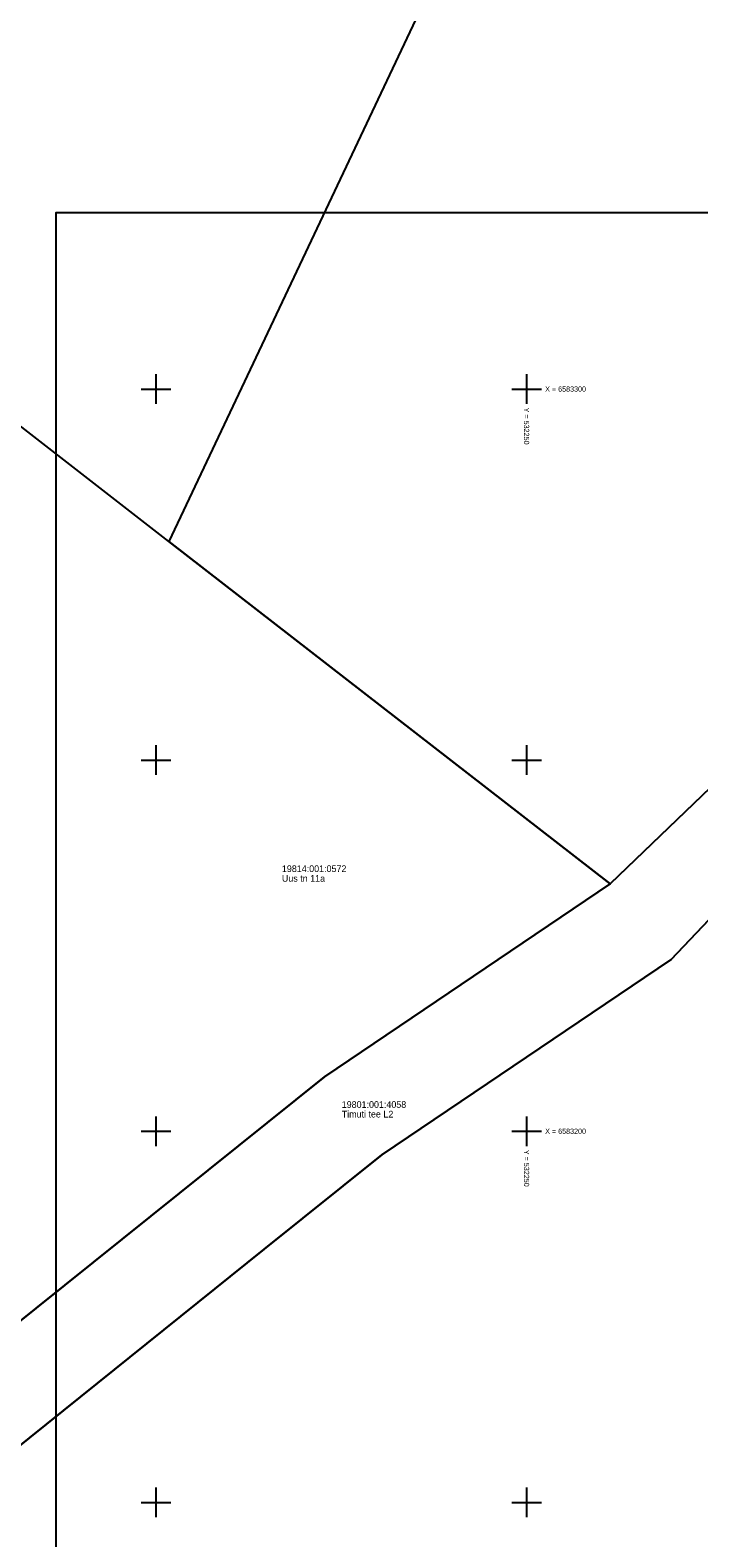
# Model space of a CAD drawing. Extents: x 532028 to 533559, y 6581810 to 6583914.
# Drawn here: x 532183 to 532273.2, y 6583145.2 to 6583348.4 of the extents above; entities that cross this region are included whole.
import ezdxf

# ---------------------------------------------------------------- set-up
doc = ezdxf.new("R2010")
doc.units = 0
for name, color, linetype in [('PIIR', 7, 'Continuous'), ('VORK', 7, 'Continuous'), ('VORMISTUS', 7, 'Continuous')]:
    doc.layers.add(name, color=color, linetype=linetype)

msp = doc.modelspace()

# ---------------------------------------------------------------- linework, layer by layer
at = {"layer": 'PIIR'}
for points in [[(532260.5, 6583403.62), (532201.77, 6583279.45), (532261.29, 6583233.33), (532363.78, 6583331.63), (532360.54, 6583333.32), (532353.07, 6583337.16), (532357.36, 6583344.58), (532363.6, 6583340.98), (532369.81, 6583337.41), (532375.23, 6583344.11), (532375.35, 6583353.85)], [(532375.23, 6583344.11), (532369.81, 6583337.41), (532363.6, 6583340.98), (532360.54, 6583333.32), (532363.78, 6583331.63), (532261.29, 6583233.33), (532222.74, 6583207.34), (532168.12, 6583163.59), (532175.66, 6583154.06), (532176.24, 6583153.33), (532214.63, 6583184.11), (532230.49, 6583196.82), (532269.5, 6583223.13), (532279.72, 6583233.88), (532340.76, 6583291.18), (532354.25, 6583299.57), (532384.38, 6583337.72), (532394.38, 6583345.6), (532375.35, 6583353.85)], [(532089.18, 6583279.97), (532168.12, 6583163.59), (532222.74, 6583207.34), (532261.29, 6583233.33), (532201.77, 6583279.45), (532178.62, 6583297.39), (532128.98, 6583336.1)], [(532302.85, 6583130.1), (532293.89, 6583159.86), (532288.27, 6583189.05), (532282.62, 6583218.98), (532279.72, 6583233.88), (532269.5, 6583223.13), (532230.49, 6583196.82), (532214.63, 6583184.11), (532176.24, 6583153.33), (532166.8, 6583142.84), (532148.29, 6583101.73), (532128.97, 6583058.59), (532223.41, 6583006.04), (532235.18, 6583029.7), (532221.78, 6583103.23), (532219.63, 6583115.15)]]:
    msp.add_lwpolyline(points, close=True, dxfattribs=at)
at = {"layer": 'VORK'}
for p, q in [((532200, 6583302), (532200, 6583298)), ((532250, 6583302), (532250, 6583298)), ((532198, 6583300), (532202, 6583300)), ((532248, 6583300), (532252, 6583300)), ((532200, 6583252), (532200, 6583248)), ((532250, 6583252), (532250, 6583248)), ((532198, 6583250), (532202, 6583250)), ((532248, 6583250), (532252, 6583250)), ((532200, 6583202), (532200, 6583198)), ((532250, 6583202), (532250, 6583198)), ((532198, 6583200), (532202, 6583200)), ((532248, 6583200), (532252, 6583200)), ((532200, 6583152), (532200, 6583148)), ((532250, 6583152), (532250, 6583148)), ((532198, 6583150), (532202, 6583150)), ((532248, 6583150), (532252, 6583150))]:
    msp.add_line(p, q, dxfattribs=at)
at = {"layer": 'VORMISTUS'}
msp.add_lwpolyline([(532186.56, 6582908.29), (532186.56, 6583323.79), (532768.56, 6583323.79), (532768.56, 6582908.29)], close=True, dxfattribs=at)

# ---------------------------------------------------------------- texts
at = {"layer": 'PIIR'}
for s, p in [('19814:001:0572', (532217, 6583234.92)), ('Uus tn 11a', (532217, 6583233.62)), ('19801:001:4058', (532225.07, 6583203.15)), ('Timuti tee L2', (532225.07, 6583201.85))]:
    msp.add_text(s, height=0.9, dxfattribs=at).set_placement(p)
at = {"layer": 'VORK'}
for s, p in [('X = 6583300', (532252.51, 6583299.65)), ('X = 6583200', (532252.51, 6583199.65))]:
    msp.add_text(s, height=0.7, dxfattribs=at).set_placement(p)
for p in [(532249.65, 6583297.49), (532249.65, 6583197.49)]:
    msp.add_text('Y = 532250', height=0.7, rotation=270, dxfattribs=at).set_placement(p)

doc.saveas('drawing.dxf')
